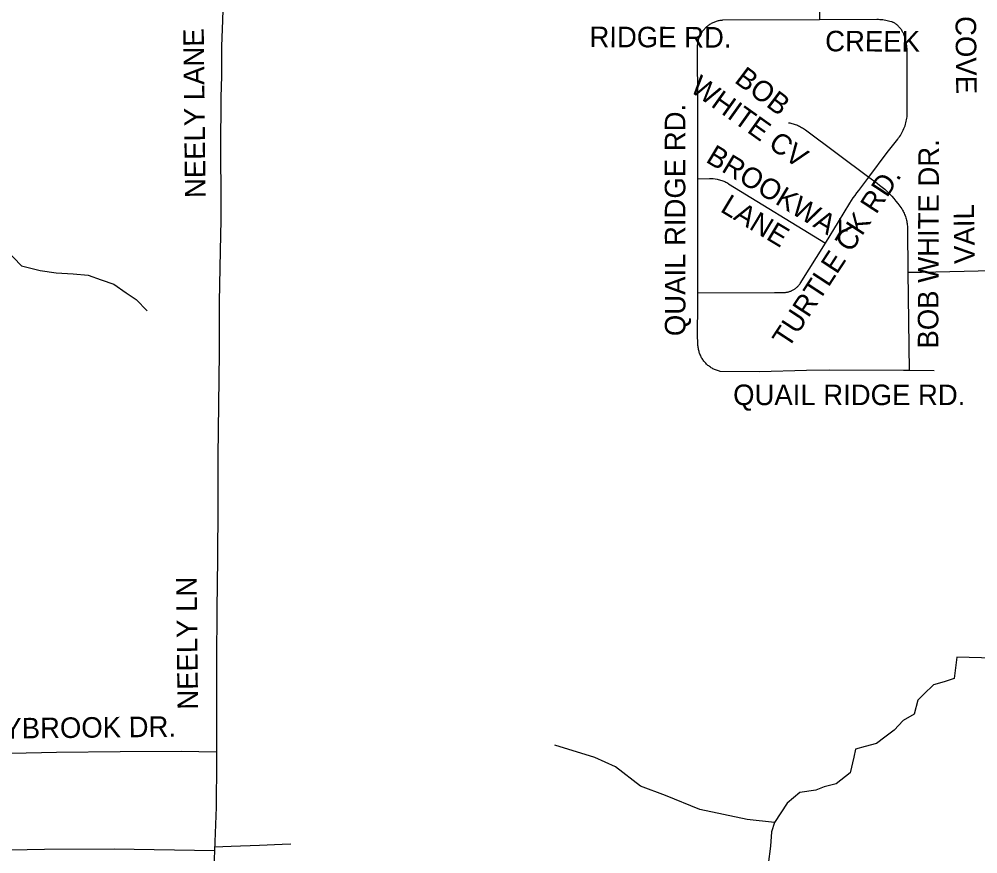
# Model space of a CAD drawing. Extents: x 1670563 to 1761545, y 515755 to 578944.
# Drawn here: x 1683746 to 1687243, y 535500 to 538544 of the extents above; entities that cross this region are included whole.
import ezdxf

# ---------------------------------------------------------------- set-up
doc = ezdxf.new("R2010")
doc.units = 0
for name, color, linetype in [('SHP_LINE', 7, 'Continuous'), ('STREETCL', 7, 'Continuous'), ('STRNAMES', 7, 'Continuous')]:
    doc.layers.add(name, color=color, linetype=linetype)

msp = doc.modelspace()

# ---------------------------------------------------------------- linework, layer by layer
at = {"layer": 'SHP_LINE'}
for points in [[(1683696, 537705), (1683754, 537645), (1683822, 537627), (1683881, 537619), (1683943, 537615), (1683997, 537611), (1684045, 537594), (1684091, 537578), (1684136, 537546), (1684172, 537522), (1684212, 537480)], [(1687301, 536214), (1687166, 536217), (1687157, 536139), (1687120, 536127), (1687081, 536117), (1687046, 536083), (1687024, 536061), (1687010, 536009), (1686970, 535987), (1686938, 535951), (1686904, 535926), (1686873, 535902), (1686832, 535892), (1686797, 535882), (1686791, 535853), (1686777, 535795), (1686726, 535756), (1686682, 535745), (1686652, 535732), (1686594, 535724), (1686547, 535685), (1686501, 535615)], [(1686501, 535615), (1686401, 535625), (1686229, 535662), (1686103, 535713), (1686012, 535747), (1685921, 535818), (1685846, 535851), (1685700, 535896)], [(1686501, 535615), (1686490, 535580), (1686486, 535528), (1686478, 535463), (1686465, 535405), (1686450, 535365), (1686421, 535334), (1686396, 535309), (1686359, 535282), (1686327, 535236), (1686246, 535139), (1686227, 535099), (1686187, 535076), (1686154, 535047), (1686112, 535026), (1686079, 535020), (1686029, 535016), (1685997, 535003), (1685987, 535001)]]:
    msp.add_lwpolyline(points, dxfattribs=at)
at = {"layer": 'STREETCL'}
for points in [[(1686664.8, 538752.2), (1686664.8, 538542.7)], [(1684492.4, 538697.4), (1684487.9, 538538.6), (1684483.5, 538445.8), (1684483.2, 538337.7), (1684481.1, 538258.8), (1684479.7, 538070.4), (1684481.4, 537886.8), (1684481, 537812.2), (1684478.6, 537699.8), (1684475.4, 537512.8), (1684474.8, 537327.8), (1684472.7, 537139.1), (1684469.9, 536950.6), (1684470.5, 536766), (1684468.8, 536577.2), (1684466.7, 536390.9), (1684465.7, 536203.5), (1684465.7, 536023.1), (1684465.4, 535870.6)], [(1686221.7, 537962.2), (1686221.7, 538233.1), (1686220.6, 538436.3), (1686220.4, 538439.7), (1686220.4, 538443.1), (1686220.5, 538446.4), (1686220.6, 538449.8), (1686221, 538453.2), (1686221.4, 538456.5), (1686221.9, 538459.9), (1686222.5, 538463.2), (1686223.3, 538466.5), (1686224.2, 538469.7), (1686225.2, 538473), (1686226.3, 538476.2), (1686227.5, 538479.3), (1686228.8, 538482.4), (1686230.2, 538485.5), (1686231.7, 538488.5), (1686233.3, 538491.5), (1686235, 538494.4), (1686236.9, 538497.2), (1686238.8, 538500), (1686240.8, 538502.7), (1686242.9, 538505.4), (1686245.1, 538507.9), (1686247.4, 538510.4), (1686249.7, 538512.9), (1686252.2, 538515.2), (1686254.7, 538517.4), (1686257.3, 538519.6), (1686259.9, 538521.7), (1686262.7, 538523.6), (1686265.5, 538525.5), (1686268.3, 538527.3), (1686271.3, 538529), (1686274.3, 538530.6), (1686277.3, 538532.1), (1686280.4, 538533.4), (1686283.5, 538534.7), (1686286.7, 538535.9), (1686289.9, 538536.9), (1686293.1, 538537.9), (1686296.4, 538538.7), (1686299.7, 538539.4), (1686303, 538540.1), (1686306.4, 538540.5), (1686309.7, 538540.9), (1686313.1, 538541.2), (1686664.8, 538542.7)], [(1686664.8, 538542.7), (1686874.7, 538543.6), (1686880, 538543.6), (1686885.4, 538543.4), (1686890.7, 538543), (1686896, 538542.4), (1686901.3, 538541.6), (1686906.6, 538540.7), (1686911.8, 538539.6), (1686917, 538538.4), (1686922.2, 538537), (1686927.3, 538535.4), (1686932.3, 538533.6)], [(1686845, 537968.2), (1686912, 538058.1), (1686950.4, 538106.5), (1686953.8, 538110.9), (1686957.1, 538115.5), (1686960.2, 538120.2), (1686963.1, 538124.9), (1686965.9, 538129.8), (1686968.5, 538134.7), (1686970.9, 538139.8), (1686973.2, 538144.9), (1686975.3, 538150.1), (1686977.2, 538155.4), (1686978.9, 538160.7), (1686980.5, 538166.1), (1686981.9, 538171.5), (1686983, 538177), (1686984, 538182.5), (1686984.9, 538188), (1686984.9, 538295.8), (1686984.9, 538425.8), (1686984.8, 538431.3), (1686984.5, 538436.8), (1686984.1, 538442.3), (1686983.4, 538447.8), (1686982.6, 538453.2), (1686981.7, 538458.6), (1686980.5, 538464), (1686979.2, 538469.3), (1686977.7, 538474.6), (1686976, 538479.8), (1686974.2, 538485), (1686972.2, 538490.1), (1686971, 538492.9), (1686969.6, 538495.6), (1686968.2, 538498.2), (1686966.7, 538500.8), (1686965.1, 538503.4), (1686963.5, 538505.9), (1686961.7, 538508.3), (1686959.9, 538510.7), (1686957.9, 538513), (1686956, 538515.3), (1686953.9, 538517.4), (1686951.7, 538519.6), (1686949.5, 538521.6), (1686947.3, 538523.6), (1686944.9, 538525.4), (1686942.5, 538527.2), (1686940, 538529), (1686937.5, 538530.6), (1686934.9, 538532.1), (1686932.3, 538533.6)], [(1686552.2, 538166.1), (1686556.4, 538165.5), (1686560.5, 538164.7), (1686564.7, 538163.9), (1686568.8, 538162.8), (1686572.8, 538161.7), (1686576.8, 538160.3), (1686580.8, 538158.9), (1686584.7, 538157.3), (1686588.6, 538155.6), (1686592.4, 538153.7), (1686596.1, 538151.7), (1686599.8, 538149.6), (1686603.3, 538147.3), (1686606.8, 538145), (1686610.2, 538142.5), (1686613.6, 538139.9), (1686845, 537968.2)], [(1686221.7, 537962.2), (1686263.3, 537963.5), (1686271.5, 537963.2), (1686277.7, 537962.7), (1686285, 537961.8), (1686292, 537960.5), (1686295.5, 537959.7), (1686300.7, 537958.3), (1686304.6, 537957.2), (1686308.4, 537956), (1686312.2, 537954.6), (1686315.9, 537953.1), (1686319.5, 537951.5), (1686323.2, 537949.8), (1686326.7, 537948), (1686330.2, 537946), (1686333.6, 537943.9), (1686686.8, 537727.7)], [(1686221.7, 537545.7), (1686221.7, 537653.4), (1686221.7, 537767.1), (1686221.7, 537914.8), (1686221.7, 537962.2)], [(1686686.8, 537727.7), (1686735, 537804.8), (1686776.1, 537873.3), (1686782, 537882.9), (1686788.3, 537892.4), (1686794.8, 537901.6), (1686801.6, 537910.6), (1686808.7, 537919.5), (1686845, 537968.2)], [(1686845, 537968.2), (1686875.1, 537946.3), (1686884.6, 537939.1), (1686893.9, 537931.6), (1686902.9, 537923.8), (1686911.7, 537915.7), (1686920.2, 537907.4), (1686928.5, 537898.7), (1686936.4, 537889.8), (1686944.1, 537880.7), (1686951.5, 537871.3), (1686958.5, 537861.7), (1686965.3, 537851.8), (1686967.6, 537848), (1686969.8, 537844.2), (1686971.8, 537840.3), (1686973.8, 537836.3), (1686975.5, 537832.3), (1686977.2, 537828.2), (1686978.7, 537824.1), (1686980.1, 537819.9), (1686981.3, 537815.7), (1686982.4, 537811.4), (1686983.3, 537807.1), (1686984.1, 537802.7), (1686984.8, 537798.4), (1686985.3, 537794), (1686985.7, 537789.6), (1686985.9, 537785.2), (1686985.9, 537780.8), (1686987.9, 537622)], [(1686221.7, 537545.7), (1686500.8, 537547.4), (1686533.4, 537547.4), (1686535.9, 537547.5), (1686538.4, 537547.6), (1686540.9, 537547.8), (1686543.3, 537548.1), (1686545.8, 537548.5), (1686548.2, 537549), (1686550.7, 537549.5), (1686553.1, 537550.1), (1686555.5, 537550.8), (1686557.8, 537551.6), (1686560.2, 537552.5), (1686562.5, 537553.4), (1686564.8, 537554.5), (1686567, 537555.6), (1686569.2, 537556.7), (1686571.3, 537558), (1686573.5, 537559.3), (1686575.5, 537560.7), (1686577.5, 537562.2), (1686579.5, 537563.7), (1686581.4, 537565.3), (1686583.3, 537567), (1686585.1, 537568.7), (1686586.8, 537570.5), (1686588.5, 537572.3), (1686590.1, 537574.2), (1686591.7, 537576.1), (1686593.2, 537578.1), (1686594.6, 537580.2), (1686686.8, 537727.7)], [(1686987.9, 537622), (1687037.1, 537622), (1687296.2, 537627.9)], [(1686987.9, 537622), (1686992.5, 537262.5)], [(1686992.5, 537262.5), (1686971.4, 537262.7), (1686702.9, 537263.8), (1686617.4, 537262.8), (1686446.8, 537258.5), (1686303.3, 537259.6), (1686299.8, 537260.4), (1686296.3, 537261.3), (1686292.8, 537262.4), (1686289.4, 537263.6), (1686286, 537264.9), (1686282.7, 537266.3), (1686279.5, 537267.8), (1686276.2, 537269.4), (1686273.1, 537271.2), (1686270, 537273.1), (1686267, 537275), (1686264, 537277.1), (1686261.1, 537279.3), (1686258.3, 537281.6), (1686255.6, 537284), (1686253, 537286.4), (1686250.4, 537289), (1686248, 537291.6), (1686245.6, 537294.4), (1686243.4, 537297.2), (1686241.2, 537300.1), (1686239.1, 537303), (1686237.2, 537306.1), (1686235.3, 537309.2), (1686233.6, 537312.3), (1686232, 537315.6), (1686230.5, 537318.8), (1686229.1, 537322.2), (1686227.8, 537325.6), (1686226.6, 537329), (1686225.6, 537332.4), (1686224.7, 537335.9), (1686223.9, 537339.4), (1686223.2, 537343), (1686222.7, 537346.6), (1686222.2, 537350.1), (1686221.9, 537353.7), (1686221.8, 537357.4), (1686220.6, 537395.9), (1686221.7, 537501.3), (1686221.7, 537545.7)], [(1687083.4, 537261.7), (1686992.5, 537262.5)], [(1684465.4, 535870.6), (1684336.5, 535873.2), (1684114.3, 535872.4), (1683881.8, 535869.6), (1683716.3, 535866.5), (1683527.4, 535865.7), (1683368.8, 535865.7), (1683359, 535865.1), (1683349.3, 535863.7), (1683343.7, 535862.6), (1683335.1, 535859.2)], [(1684465.4, 535870.6), (1684465.3, 535837.8), (1684464.2, 535670.3), (1684458.1, 535512.8)], [(1684458.6, 535525.6), (1684519.1, 535527.6), (1684622.5, 535531.9), (1684705.4, 535535.4), (1684737.1, 535536.8)], [(1683349.6, 535511.5), (1683361.6, 535508.1), (1683376.9, 535505.9), (1683583.8, 535512.6), (1683838.3, 535517.6), (1684092.8, 535517.9), (1684458.1, 535512.8)], [(1684458.1, 535512.8), (1684456.9, 535481.2), (1684453.4, 535294.2), (1684453.1, 535108.6), (1684453.8, 534920.8), (1684456.6, 534739.4), (1684457.7, 534717.8)]]:
    msp.add_lwpolyline(points, dxfattribs=at)

# ---------------------------------------------------------------- texts
at = {"layer": 'STRNAMES'}
for s, rotation, p in [('COVE', 270.5933, (1687161.1, 538554.9)), ('NEELY LANE', 90.63, (1684425.8, 537892.2)), (' RIDGE RD.', 359.7945, (1685798, 538442.2)), ('CREEK', 359.7945, (1686685.8, 538426.8)), ('BOB', 322.9417, (1686351.3, 538315.8)), (' WHITE CV', 324.4885, (1686166, 538299.2)), ('QUAIL RIDGE RD.', 90.0388, (1686176.2, 537388.2)), ('BROOKWAY ', 328.9149, (1686246.7, 538025.3)), ('BOB WHITE DR.', 89.7945, (1687098.4, 537342.8)), ('TURTLE CK RD.', 56.7667, (1686551.1, 537340.4)), ('LANE', 328.9149, (1686299.6, 537844.6)), ('VAIL', 90.9748, (1687232, 537652.4)), ('QUAIL RIDGE RD.', 359.9869, (1686350.1, 537136.6)), ('NEELY LN', 90.633, (1684398.4, 536026.3)), ('SUNNYBROOK DR.', 0.633, (1683404.4, 535917))]:
    msp.add_text(s, height=75, rotation=rotation, dxfattribs=at).set_placement(p)

doc.saveas('drawing.dxf')
